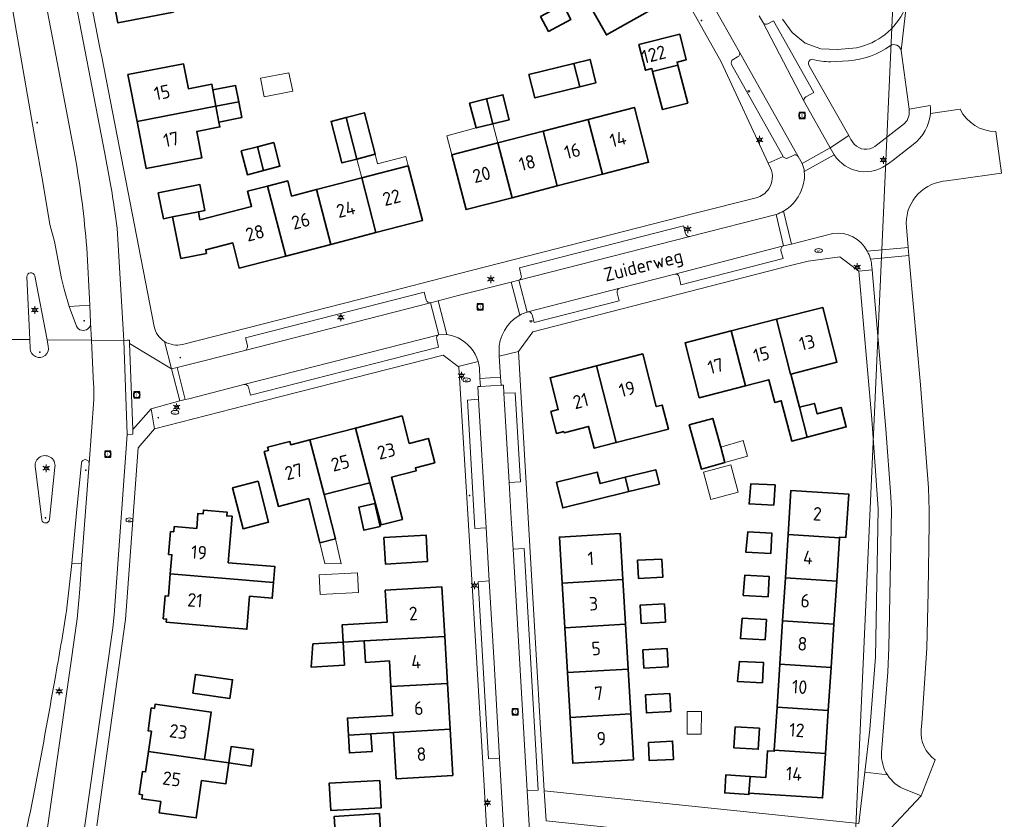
# Model space of a CAD drawing. Header units: metres. Extents: x 140853 to 145288, y 474558 to 480269.
# Tile 326 of 428: x 144942 to 145073, y 478051 to 478158. Entities that reach past the tile are written whole.
import ezdxf
from ezdxf.enums import TextEntityAlignment as Align

# ---------------------------------------------------------------- set-up
doc = ezdxf.new("R2010")
doc.units = ezdxf.units.M
doc.header["$MEASUREMENT"] = 0
for name, color, linetype, lineweight in [('B-WE-GR-GRAS_KRUIDENRIJK-G', 80, 'Continuous', 18), ('B-WE-KL-ET_LS_OV_LICHTMAST-S', 190, 'Continuous', 18), ('B-WE-KL-WATER_BRANDLEIDING_PUT-S', 150, 'Continuous', 18), ('B-WE-KL-WATER_PUT-S', 170, 'Continuous', 18), ('B-WE-OG-BEBOUWING-G', 7, 'Continuous', 35), ('B-WE-OG-BEBOUWING_BIJGEBOUW-G', 7, 'Continuous', 18), ('B-WE-OG-BEBOUWING_HUISNUMMER-T18', 10, 'Continuous', 18), ('B-WE-OG-BEBOUWING_STRAATNAAM-T18', 10, 'Continuous', 18), ('B-WE-OG-HULPLIJN-G', 50, 'Continuous', 18), ('B-WE-OG-TERREIN_ERF-G', 7, 'Continuous', 18), ('B-WE-RI-GWA_RIOOLPUT-S', 30, 'Continuous', 18), ('B-WE-VH-VERHARDING_ASFALT-G', 252, 'Continuous', 18), ('B-WE-VH-VERHARDING_BEDRIJFSVLOERPLAAT-G', 252, 'Continuous', 18), ('B-WE-VH-VERHARDING_BETONSTRAATSTEEN-G', 252, 'Continuous', 18), ('B-WE-VH-VERHARDING_STRAATBAKSTEEN-G', 252, 'Continuous', 18), ('B-WE-VH-VERHARDING_TEGEL-G', 252, 'Continuous', 18), ('X-XX-XX-ALGEMEEN-S', 7, 'Continuous', 18)]:
    doc.layers.add(name, color=color, linetype=linetype, lineweight=lineweight)
doc.styles.add('NLCS-ISO', font='txt')

# ---------------------------------------------------------------- blocks, each defined once
blk = doc.blocks.new('SIE-WEG_AFVALBAK_TYPE_01')
for radius in [0.25, 0.156]:
    blk.add_circle((0, 0), radius)
blk = doc.blocks.new('B-SIE-WEG_LICHTMAST-SO')
at = {"ltscale": 0.1}
for p, q in [((-1.1, 0.63), (-2.19, 1.27)), ((0, 1.27), (0, 2.53)), ((1.1, 0.63), (2.19, 1.27)), ((-1.1, -0.63), (-2.19, -1.27)), ((0, -1.27), (0, -2.53)), ((1.1, -0.63), (2.19, -1.27))]:
    blk.add_line(p, q, dxfattribs=at)
at = {"flags": 128}
for points in [[(-1.16, 0.5), (1.16, 0.5)], [(-1.16, -0.5), (1.16, -0.5)]]:
    blk.add_lwpolyline(points, dxfattribs=at)
at = {"ltscale": 0.1}
blk.add_circle((0, 0), 1.27, dxfattribs=at)
at = {"style": 'NLCS-ISO'}
blk.add_attdef('TYPE', text='', height=1.8, dxfattribs=at).set_placement((0, 2.53), align=Align.BOTTOM_CENTER)
blk = doc.blocks.new('SRI-PUT_INSPECTIE-SO')
at = {"lineweight": -3, "flags": 128}
blk.add_lwpolyline([(-2, -2), (2, -2), (2, 2), (-2, 2)], close=True, dxfattribs=at)
at = {"lineweight": -3, "ltscale": 1.5}
blk.add_circle((0, 0), 2, dxfattribs=at)
at = {"ltscale": 0.1, "style": 'NLCS-ISO'}
blk.add_text('I', height=2.5, dxfattribs=at).set_placement((0, -0.01), align=Align.MIDDLE_CENTER)
blk = doc.blocks.new('SKL-WATERLEIDINGPUT-SO')
at = {"color": 0, "linetype": 'ByBlock', "lineweight": 18}
blk.add_ellipse((0, 0), major_axis=(2.5, 0), ratio=0.54, dxfattribs=at)
at = {"color": 0, "linetype": 'ByBlock', "lineweight": 18, "style": 'NLCS-ISO'}
blk.add_text('wl', height=1.8, dxfattribs=at).set_placement((0, 0), align=Align.MIDDLE_CENTER)
blk = doc.blocks.new('SIE-WEG_STRAATPOT_BRANDKRAAN-SO')
blk.add_ellipse((0, 0), major_axis=(-0.729, 0), ratio=0.685994)
at = {"style": 'NLCS-ISO'}
blk.add_text('BR', height=0.4, dxfattribs=at).set_placement((-0.3, -0.15))

msp = doc.modelspace()

# ---------------------------------------------------------------- linework, layer by layer
at = {"layer": 'B-WE-GR-GRAS_KRUIDENRIJK-G', "ltscale": 0.2, "flags": 128}
for points in [[(144943.667, 478167.885), (144939.421, 478167.145), (144941.315, 478155.978), (144943.851, 478141.448), (144944.758, 478136.276), (144945.739, 478130.409), (144946.356, 478128.143), (144947.298, 478123.23), (144947.646, 478121.78), (144948.316, 478119.469), (144951.05, 478119.648), (144950.653, 478127.311), (144950.653, 478127.311, 0.02413), (144949.112, 478139.375), (144949.112, 478139.375), (144946.376, 478153.83), (144943.667, 478167.885)], [(145057.441, 478154.168, -0.1341297), (145051.878, 478152.136), (145051.878, 478152.136), (145049.558, 478152.038), (145049.558, 478152.038, -0.0832128), (145047.071, 478152.367), (145047.071, 478152.367, 0.6082774), (145046.677, 478151.479), (145046.677, 478151.479), (145051.911, 478142.237), (145052.207, 478141.714), (145052.643, 478141.068), (145052.643, 478141.068, 0.3766049), (145055.399, 478140.774), (145055.399, 478140.774), (145059.34, 478143.824), (145059.34, 478143.824, 0.254853), (145059.925, 478145.736), (145059.925, 478145.736), (145058.864, 478153.535), (145058.864, 478153.535, 0.5303474), (145057.441, 478154.168)]]:
    msp.add_lwpolyline(points, format="xyb", close=True, dxfattribs=at)
msp.add_lwpolyline([(144935.113, 478000), (144943.17, 478034.325), (144949.385, 478077.949), (144949.385, 478077.949, -0.0053286), (144949.726, 478081.893), (144949.726, 478081.893), (144949.971, 478085.256), (144948.68, 478085.32), (144947.971, 478079.04), (144947.971, 478079.04, -0.0049979), (144946.442, 478070.024), (144946.442, 478070.024, -0.0016842), (144943.735, 478055.133), (144943.735, 478055.133, 0.0064156), (144940.841, 478040.468)], format="xyb", dxfattribs=at)
at = {"layer": 'B-WE-OG-BEBOUWING-G', "ltscale": 0.2, "flags": 128}
for points in [[(144967.145, 478166.068), (144953.574, 478163.414), (144954.793, 478157.182), (144962.183, 478158.627), (144962.106, 478159.02), (144962.744, 478159.145), (144964.743, 478162.001), (144964.63, 478162.581), (144969.095, 478163.454), (144968.531, 478166.339), (144967.145, 478166.068)], [(145016.612, 478161.126), (145019.725, 478155.594), (145026.287, 478159.287), (145023.174, 478164.819), (145016.612, 478161.126)], [(145010.975, 478158.049), (145012.035, 478156.072), (145015.005, 478157.664), (145013.951, 478159.629), (145010.975, 478158.049)], [(145029.216, 478151.595), (145029.114, 478151.991), (145030.325, 478152.3), (145029.46, 478155.697), (145024.026, 478154.307), (145024.901, 478150.907), (145025.753, 478151.127), (145025.855, 478150.729), (145029.216, 478151.595)], [(145015.372, 478151.81), (145016.175, 478148.712), (145018.312, 478149.245), (145017.538, 478152.35), (145015.372, 478151.81)], [(144967.829, 478146.114), (144967.429, 478148.275), (144967.279, 478149.04), (144964.168, 478148.434), (144963.522, 478151.752), (144956.131, 478150.313), (144957.346, 478144.073), (144967.829, 478146.114)], [(145015.372, 478151.81), (145009.419, 478150.326), (145010.206, 478147.224), (145016.175, 478148.712), (145015.372, 478151.81)], [(145025.855, 478150.729), (145027.157, 478145.675), (145030.517, 478146.54), (145029.216, 478151.595), (145025.855, 478150.729)], [(144967.829, 478146.114), (144970.847, 478146.702), (144970.427, 478148.859), (144967.429, 478148.275), (144967.829, 478146.114)], [(145003.785, 478147.091), (145001.533, 478146.527), (145002.414, 478143.228), (145004.641, 478143.787), (145003.785, 478147.091)], [(145003.785, 478147.091), (145004.641, 478143.787), (145006.793, 478144.326), (145005.964, 478147.637), (145003.785, 478147.091)], [(144967.829, 478146.114), (144957.346, 478144.073), (144958.562, 478137.83), (144965.953, 478139.269), (144965.272, 478142.764), (144968.344, 478143.362), (144968.218, 478144.01), (144967.829, 478146.114)], [(144968.218, 478144.01), (144971.256, 478144.601), (144970.847, 478146.702), (144967.829, 478146.114), (144968.218, 478144.01)], [(145017.3, 478144.368), (145019.192, 478137.069), (145025.324, 478138.659), (145023.432, 478145.957), (145017.3, 478144.368)], [(144985.121, 478144.623), (144983.12, 478144.104), (144984.555, 478138.581), (144986.551, 478139.098), (144985.121, 478144.623)], [(144985.121, 478144.623), (144986.551, 478139.098), (144988.986, 478139.73), (144987.551, 478145.252), (144985.121, 478144.623)], [(145019.192, 478137.069), (145017.3, 478144.368), (145011.299, 478142.813), (145013.19, 478135.514), (145019.192, 478137.069)], [(145011.299, 478142.813), (145005.297, 478141.257), (145007.189, 478133.958), (145013.19, 478135.514), (145011.299, 478142.813)], [(144973.343, 478140.723), (144971.193, 478140.166), (144972.009, 478137.017), (144974.157, 478137.574), (144973.343, 478140.723)], [(144973.343, 478140.723), (144974.157, 478137.574), (144976.325, 478138.136), (144975.509, 478141.284), (144973.343, 478140.723)], [(145007.189, 478133.958), (145005.297, 478141.257), (144999.166, 478139.668), (145001.057, 478132.369), (145007.189, 478133.958)], [(144987.197, 478136.6), (144989.084, 478129.31), (144995.261, 478130.914), (144993.379, 478138.205), (144987.197, 478136.6)], [(144983.093, 478127.753), (144989.084, 478129.31), (144987.197, 478136.6), (144981.206, 478135.043), (144983.093, 478127.753)], [(144962.061, 478131.409), (144965.493, 478132.093), (144966.368, 478132.268), (144965.692, 478135.692), (144960.168, 478134.6), (144960.847, 478131.167), (144962.061, 478131.409)], [(144965.701, 478131.016), (144965.493, 478132.093), (144962.061, 478131.409), (144963.151, 478125.874), (144966.561, 478126.546), (144966.468, 478127.027), (144970.058, 478127.943), (144970.928, 478124.594), (144977.101, 478126.197), (144974.695, 478135.496), (144972.033, 478134.806), (144972.553, 478132.796), (144965.701, 478131.016)], [(144981.206, 478135.043), (144977.877, 478134.178), (144977.357, 478136.186), (144974.695, 478135.496), (144977.101, 478126.197), (144983.093, 478127.753), (144981.206, 478135.043)], [(145042.31, 478117.785), (145044.193, 478110.49), (145044.24, 478110.502), (145050.351, 478112.077), (145048.458, 478119.372), (145042.31, 478117.785)], [(145045.384, 478106.098), (145044.24, 478110.502), (145044.193, 478110.49), (145042.31, 478117.785), (145036.307, 478116.236), (145038.189, 478108.943), (145041.296, 478109.743), (145042.083, 478106.729), (145042.944, 478106.954), (145044.346, 478101.594), (145046.413, 478102.135), (145045.384, 478106.098)], [(145036.307, 478116.236), (145030.159, 478114.649), (145032.041, 478107.358), (145038.189, 478108.943), (145036.307, 478116.236)], [(145021.013, 478101.394), (145027.947, 478103.182), (145027.119, 478106.39), (145026.345, 478106.19), (145024.539, 478113.191), (145018.38, 478111.603), (145021.013, 478101.394)], [(145018.38, 478111.603), (145012.221, 478110.014), (145013.305, 478105.776), (145012.336, 478105.528), (145013.08, 478102.622), (145014.048, 478102.869), (145014.088, 478102.714), (145017.341, 478103.554), (145018.094, 478100.641), (145021.013, 478101.394), (145018.38, 478111.603)], [(145046.413, 478102.135), (145051.592, 478103.489), (145050.921, 478106.052), (145047.722, 478105.207), (145047.358, 478106.61), (145045.384, 478106.098), (145046.413, 478102.135)], [(144986.366, 478103.335), (144988.287, 478096.055), (144989.767, 478090.447), (144992.609, 478091.182), (144991.157, 478096.797), (144994.449, 478097.648), (144994.344, 478098.055), (144996.9, 478098.716), (144996.066, 478101.94), (144993.51, 478101.279), (144992.564, 478104.938), (144986.366, 478103.335)], [(145035.472, 478098.736), (145034.907, 478100.78), (145033.847, 478104.616), (145030.721, 478103.752), (145032.345, 478097.872), (145035.472, 478098.736)], [(144986.366, 478103.335), (144980.323, 478101.773), (144982.227, 478094.487), (144988.287, 478096.055), (144986.366, 478103.335)], [(144983.707, 478088.602), (144982.227, 478094.487), (144980.323, 478101.773), (144977.761, 478101.11), (144977.651, 478101.536), (144974.679, 478100.767), (144974.789, 478100.341), (144974.247, 478100.201), (144976.132, 478092.911), (144980.161, 478093.953), (144981.638, 478088.082), (144983.707, 478088.602)], [(145022.202, 478096.778), (145018.873, 478095.953), (145018.5, 478097.457), (145013.1, 478096.114), (145013.909, 478092.703), (145022.674, 478094.875), (145022.202, 478096.778)], [(145022.674, 478094.875), (145026.751, 478095.885), (145026.279, 478097.788), (145022.202, 478096.778), (145022.674, 478094.875)], [(144973.42, 478096.248), (144970.031, 478095.372), (144971.434, 478089.95), (144974.822, 478090.827), (144973.42, 478096.248)], [(145041.98, 478093.065), (145042.121, 478095.762), (145038.913, 478095.93), (145038.675, 478093.238), (145041.98, 478093.065)], [(145050.687, 478088.718), (145050.694, 478088.833), (145051.552, 478088.777), (145051.927, 478094.545), (145044.243, 478095.044), (145043.864, 478089.161), (145050.687, 478088.718)], [(144961.754, 478083.94), (144975.477, 478082.805), (144975.651, 478084.908), (144969.452, 478085.42), (144969.963, 478091.599), (144969.265, 478091.657), (144969.307, 478092.155), (144966.167, 478092.415), (144966.126, 478091.916), (144965.429, 478091.974), (144965.264, 478089.981), (144962.274, 478090.228), (144962.217, 478089.535), (144961.788, 478089.57), (144961.536, 478086.52), (144961.965, 478086.485), (144961.754, 478083.94)], [(144989.648, 478090.229), (144988.954, 478093.296), (144986.798, 478092.807), (144987.49, 478089.74), (144989.648, 478090.229)], [(145041.567, 478086.644), (145041.708, 478089.341), (145038.5, 478089.509), (145038.262, 478086.818), (145041.567, 478086.644)], [(144995.947, 478085.576), (144995.742, 478089.09), (144990.152, 478088.765), (144990.356, 478085.251), (144995.947, 478085.576)], [(145013.83, 478082.725), (145021.916, 478083.198), (145021.56, 478089.297), (145013.473, 478088.824), (145013.83, 478082.725)], [(145050.314, 478082.98), (145050.687, 478088.718), (145043.864, 478089.161), (145043.495, 478083.423), (145050.314, 478082.98)], [(145027.08, 478085.917), (145023.864, 478085.747), (145023.993, 478083.32), (145027.209, 478083.491), (145027.08, 478085.917)], [(144975.477, 478082.805), (144961.754, 478083.94), (144961.511, 478080.991), (144961.082, 478081.026), (144960.83, 478077.976), (144961.259, 478077.941), (144961.225, 478077.534), (144968.746, 478076.87), (144971.931, 478076.589), (144972.293, 478080.967), (144975.304, 478080.701), (144975.477, 478082.805)], [(145021.916, 478083.198), (145013.83, 478082.725), (145014.179, 478076.765), (145022.265, 478077.239), (145021.916, 478083.198)], [(145041.197, 478080.906), (145041.339, 478083.603), (145038.13, 478083.771), (145037.893, 478081.079), (145041.197, 478080.906)], [(145049.941, 478077.242), (145050.314, 478082.98), (145043.495, 478083.423), (145043.126, 478077.685), (145049.941, 478077.242)], [(144998.229, 478075.606), (144997.846, 478082.201), (144990.324, 478081.763), (144990.572, 478077.5), (144984.582, 478077.151), (144984.715, 478074.864), (144987.52, 478075.027), (144998.229, 478075.606)], [(145027.428, 478079.958), (145024.213, 478079.787), (145024.342, 478077.36), (145027.557, 478077.531), (145027.428, 478079.958)], [(145040.828, 478075.168), (145040.969, 478077.865), (145037.761, 478078.033), (145037.523, 478075.341), (145040.828, 478075.168)], [(145014.179, 478076.765), (145014.527, 478070.816), (145022.613, 478071.289), (145022.265, 478077.239), (145014.179, 478076.765)], [(145043.126, 478077.685), (145042.757, 478071.957), (145049.569, 478071.514), (145049.941, 478077.242), (145043.126, 478077.685)], [(144991.069, 478068.945), (144998.593, 478069.353), (144998.229, 478075.606), (144987.52, 478075.027), (144987.686, 478072.179), (144990.87, 478072.364), (144991.069, 478068.945)], [(144984.715, 478074.864), (144980.701, 478074.63), (144980.465, 478071.559), (144984.892, 478071.816), (144984.715, 478074.864)], [(145027.905, 478071.581), (145027.777, 478074.008), (145024.561, 478073.837), (145024.69, 478071.41), (145027.905, 478071.581)], [(145014.876, 478064.856), (145022.962, 478065.329), (145022.613, 478071.289), (145014.527, 478070.816), (145014.876, 478064.856)], [(145040.459, 478069.44), (145040.601, 478072.137), (145037.392, 478072.305), (145037.155, 478069.613), (145040.459, 478069.44)], [(145049.197, 478065.776), (145049.569, 478071.514), (145042.757, 478071.957), (145042.388, 478066.219), (145049.197, 478065.776)], [(144964.746, 478068.098), (144969.686, 478067.392), (144970.04, 478069.867), (144965.1, 478070.573), (144964.746, 478068.098)], [(144985.433, 478062.517), (144988.428, 478062.686), (144991.423, 478062.854), (144998.947, 478063.278), (144998.593, 478069.353), (144991.069, 478068.945), (144991.292, 478065.11), (144985.302, 478064.762), (144985.433, 478062.517)], [(145028.125, 478068.048), (145024.91, 478067.877), (145025.039, 478065.451), (145028.254, 478065.621), (145028.125, 478068.048)], [(144958.855, 478060.315), (144966.311, 478059.26), (144967.197, 478065.564), (144959.73, 478066.608), (144959.654, 478066.057), (144959.229, 478066.116), (144958.813, 478063.084), (144959.239, 478063.026), (144958.855, 478060.315)], [(145042.018, 478060.48), (145048.824, 478060.039), (145049.197, 478065.776), (145042.388, 478066.219), (145042.018, 478060.48)], [(145022.962, 478065.329), (145014.876, 478064.856), (145015.233, 478058.757), (145023.319, 478059.23), (145022.962, 478065.329)], [(145036.835, 478063.614), (145036.654, 478060.829), (145039.895, 478060.618), (145040.042, 478063.421), (145036.835, 478063.614)], [(144988.428, 478062.686), (144985.433, 478062.517), (144985.572, 478060.133), (144988.567, 478060.307), (144988.428, 478062.686)], [(144991.423, 478062.854), (144991.782, 478056.697), (144999.304, 478057.134), (144998.947, 478063.278), (144991.423, 478062.854)], [(144969.549, 478058.802), (144972.506, 478058.396), (144972.805, 478060.574), (144969.847, 478060.98), (144969.549, 478058.802)], [(145025.286, 478061.538), (145025.414, 478059.111), (145028.63, 478059.282), (145028.501, 478061.709), (145025.286, 478061.538)], [(144965.921, 478056.487), (144969.156, 478056.029), (144969.549, 478058.802), (144966.311, 478059.26), (144958.855, 478060.315), (144958.472, 478057.604), (144958.046, 478057.662), (144957.629, 478054.631), (144958.055, 478054.572), (144957.98, 478054.029), (144960.487, 478053.67), (144960.289, 478052.185), (144965.218, 478051.49), (144965.921, 478056.487)], [(145048.824, 478060.039), (145042.018, 478060.48), (145042.011, 478060.365), (145041.133, 478060.422), (145040.903, 478056.885), (145038.806, 478057.021), (145038.662, 478054.791), (145048.442, 478054.156), (145048.824, 478060.039)], [(145038.806, 478057.021), (145035.593, 478057.23), (145035.436, 478054.815), (145038.65, 478054.607), (145038.662, 478054.791), (145038.806, 478057.021)], [(144989.584, 478056.449), (144982.854, 478056.099), (144983.106, 478052.471), (144989.773, 478052.818), (144989.584, 478056.449)], [(144999.156, 478042.949), (144998.775, 478049.562), (144991.278, 478049.13), (144991.291, 478048.901), (144989.744, 478048.812), (144989.546, 478052.064), (144983.547, 478051.698), (144983.761, 478048.194), (144989.229, 478048.528), (144989.587, 478042.308), (144991.663, 478042.435), (144991.66, 478042.496), (144999.156, 478042.949)]]:
    msp.add_lwpolyline(points, close=True, dxfattribs=at)
at = {"layer": 'B-WE-OG-BEBOUWING_BIJGEBOUW-G', "ltscale": 0.2, "flags": 128}
for points in [[(144974.244, 478147.364), (144978.034, 478148.102), (144977.52, 478150.562), (144973.764, 478149.831), (144974.244, 478147.364)], [(144999.166, 478139.668), (145005.297, 478141.257), (145004.641, 478143.787), (145002.414, 478143.228), (144998.51, 478142.198), (144999.166, 478139.668)], [(144987.197, 478136.6), (144993.379, 478138.205), (144993.06, 478139.44), (144989.313, 478138.469), (144988.986, 478139.73), (144986.551, 478139.098), (144987.197, 478136.6)], [(145035.472, 478098.736), (145038.472, 478099.572), (145037.891, 478101.657), (145034.907, 478100.78), (145035.472, 478098.736)], [(145033.608, 478093.826), (145037.229, 478094.799), (145036.256, 478098.421), (145032.634, 478097.448), (145033.608, 478093.826)], [(144983.707, 478088.602), (144981.638, 478088.082), (144982.305, 478085.34), (144984.473, 478085.296), (144983.707, 478088.602)], [(144986.64, 478084.059), (144981.538, 478083.794), (144981.656, 478081.21), (144986.775, 478081.477), (144986.64, 478084.059)], [(145032.313, 478062.629), (145032.328, 478065.643), (145030.464, 478065.65), (145030.448, 478062.638), (145032.313, 478062.629)]]:
    msp.add_lwpolyline(points, close=True, dxfattribs=at)
at = {"layer": 'B-WE-OG-HULPLIJN-G'}
msp.add_lwpolyline([(141484.938, 478467.493), (142922.898, 478740.923), (143043.789, 479141.528), (143928.198, 479351.369), (144042.725, 479840.999), (144698.079, 479872.794), (144672.627, 478988.916), (144742.617, 478639.181), (145060.75, 478225.858), (145035.298, 477659.922), (145054.388, 476896.862), (144768.066, 476833.275), (144755.342, 477825.251), (143616.428, 477755.303), (142541.14, 475313.514), (141510.39, 476108.367), (141014.104, 476776.044), (140988.652, 477462.798), (141421.313, 477755.303), (141484.938, 478467.493)], close=True, dxfattribs=at)
at = {"layer": 'B-WE-OG-TERREIN_ERF-G', "ltscale": 0.2, "flags": 128}
for points in [[(144944.378, 478195.13), (144952.452, 478153.668), (144952.644, 478152.686), (144959.624, 478116.841), (144959.624, 478116.841, 0.2066625), (144960.995, 478114.834), (144960.995, 478114.834, 0.2066127), (144963.396, 478114.454), (144963.396, 478114.454), (144989.08, 478121.01), (145000, 478123.819), (145031.331, 478131.861), (145039.615, 478133.94), (145039.615, 478133.94, 0.1857919), (145041.292, 478135.122), (145041.292, 478135.122, 0.2611397), (145041.508, 478137.902), (145041.508, 478137.902), (145041.219, 478138.526), (145034.978, 478152.008), (145015.362, 478186.983)], [(145043.094, 478157.702), (145044.41, 478155.936), (145046.119, 478154.507), (145048.228, 478153.744), (145050.444, 478153.647), (145052.965, 478153.894), (145052.965, 478153.894, 0.2360699), (145059.346, 478158.951)]]:
    msp.add_lwpolyline(points, format="xyb", dxfattribs=at)
for points in [[(145013.571, 478166.529), (145011.609, 478170.015), (145008.777, 478168.421), (145007.698, 478170.338), (145004.909, 478168.769), (145003.83, 478170.686), (145006.619, 478172.256), (145006.766, 478171.994), (145007.245, 478172.264), (145006.202, 478174.117), (145007.907, 478176.593), (145007.417, 478177.464), (145013.98, 478181.157), (145017.093, 478175.625), (145020.133, 478170.222), (145023.174, 478164.819), (145026.287, 478159.287), (145019.725, 478155.594), (145016.612, 478161.126), (145016.576, 478161.19), (145013.958, 478159.694), (145012.686, 478161.92), (145015.337, 478163.391), (145013.571, 478166.529)], [(145013.951, 478159.629), (145015.005, 478157.664), (145012.035, 478156.072), (145010.975, 478158.049), (145013.951, 478159.629)], [(145025.855, 478150.729), (145025.753, 478151.127), (145024.901, 478150.907), (145024.026, 478154.307), (145029.46, 478155.697), (145030.325, 478152.3), (145029.114, 478151.991), (145029.216, 478151.595), (145030.517, 478146.54), (145027.157, 478145.675), (145025.855, 478150.729)], [(145016.175, 478148.712), (145010.206, 478147.224), (145009.419, 478150.326), (145015.372, 478151.81), (145017.538, 478152.35), (145018.312, 478149.245), (145016.175, 478148.712)], [(144970.847, 478146.702), (144971.256, 478144.601), (144968.218, 478144.01), (144968.344, 478143.362), (144965.272, 478142.764), (144965.953, 478139.269), (144958.562, 478137.83), (144957.346, 478144.073), (144956.131, 478150.313), (144963.522, 478151.752), (144964.168, 478148.434), (144967.279, 478149.04), (144967.429, 478148.275), (144970.427, 478148.859), (144970.847, 478146.702)], [(145002.414, 478143.228), (145001.533, 478146.527), (145003.785, 478147.091), (145005.964, 478147.637), (145006.793, 478144.326), (145004.641, 478143.787), (145002.414, 478143.228)], [(145005.297, 478141.257), (145011.299, 478142.813), (145017.3, 478144.368), (145023.432, 478145.957), (145025.324, 478138.659), (145019.192, 478137.069), (145013.19, 478135.514), (145007.189, 478133.958), (145001.057, 478132.369), (144999.166, 478139.668), (145005.297, 478141.257)], [(144985.121, 478144.623), (144987.551, 478145.252), (144988.986, 478139.73), (144986.551, 478139.098), (144984.555, 478138.581), (144983.12, 478144.104), (144985.121, 478144.623)], [(144974.157, 478137.574), (144972.009, 478137.017), (144971.193, 478140.166), (144973.343, 478140.723), (144975.509, 478141.284), (144976.325, 478138.136), (144974.157, 478137.574)], [(144977.877, 478134.178), (144981.206, 478135.043), (144987.197, 478136.6), (144993.379, 478138.205), (144995.261, 478130.914), (144989.084, 478129.31), (144983.093, 478127.753), (144977.101, 478126.197), (144970.928, 478124.594), (144970.058, 478127.943), (144966.468, 478127.027), (144966.561, 478126.546), (144963.151, 478125.874), (144962.061, 478131.409), (144960.847, 478131.167), (144960.168, 478134.6), (144965.692, 478135.692), (144966.368, 478132.268), (144965.493, 478132.093), (144965.701, 478131.016), (144972.553, 478132.796), (144972.033, 478134.806), (144974.695, 478135.496), (144977.357, 478136.186), (144977.877, 478134.178)], [(145054.974, 478104.53), (145053.262, 478124.204), (145050.753, 478126.109), (145046.528, 478125.538), (145044, 478124.887), (145009.933, 478116.123), (145008.024, 478113.516), (145009.883, 478081.508), (145011.443, 478055.117), (145053.248, 478050.732), (145054.058, 478057.567), (145054.731, 478063.251), (145055.49, 478072.868), (145055.837, 478092.568), (145054.974, 478104.53)], [(145038.189, 478108.943), (145032.041, 478107.358), (145030.159, 478114.649), (145036.307, 478116.236), (145042.31, 478117.785), (145048.458, 478119.372), (145050.351, 478112.077), (145044.24, 478110.502), (145045.384, 478106.098), (145047.358, 478106.61), (145047.722, 478105.207), (145050.921, 478106.052), (145051.592, 478103.489), (145046.413, 478102.135), (145044.346, 478101.594), (145042.944, 478106.954), (145042.083, 478106.729), (145041.296, 478109.743), (145038.189, 478108.943)], [(145021.013, 478101.394), (145018.094, 478100.641), (145017.341, 478103.554), (145014.088, 478102.714), (145014.048, 478102.869), (145013.08, 478102.622), (145012.336, 478105.528), (145013.305, 478105.776), (145012.221, 478110.014), (145018.38, 478111.603), (145024.539, 478113.191), (145026.345, 478106.19), (145027.119, 478106.39), (145027.947, 478103.182), (145021.013, 478101.394)], [(144980.323, 478101.773), (144986.366, 478103.335), (144992.564, 478104.938), (144993.51, 478101.279), (144996.066, 478101.94), (144996.9, 478098.716), (144994.344, 478098.055), (144994.449, 478097.648), (144991.157, 478096.797), (144992.609, 478091.182), (144989.767, 478090.447), (144988.287, 478096.055), (144982.227, 478094.487), (144983.707, 478088.602), (144981.638, 478088.082), (144980.161, 478093.953), (144976.132, 478092.911), (144974.247, 478100.201), (144974.789, 478100.341), (144974.679, 478100.767), (144977.651, 478101.536), (144977.761, 478101.11), (144980.323, 478101.773)], [(145034.907, 478100.78), (145035.472, 478098.736), (145032.345, 478097.872), (145030.721, 478103.752), (145033.847, 478104.616), (145034.907, 478100.78)], [(145022.674, 478094.875), (145013.909, 478092.703), (145013.1, 478096.114), (145018.5, 478097.457), (145018.873, 478095.953), (145022.202, 478096.778), (145026.279, 478097.788), (145026.751, 478095.885), (145022.674, 478094.875)], [(144973.42, 478096.248), (144974.822, 478090.827), (144971.434, 478089.95), (144970.031, 478095.372), (144973.42, 478096.248)], [(145042.757, 478071.957), (145043.126, 478077.685), (145043.495, 478083.423), (145043.864, 478089.161), (145044.243, 478095.044), (145051.927, 478094.545), (145051.552, 478088.777), (145050.694, 478088.833), (145050.687, 478088.718), (145050.314, 478082.98), (145049.941, 478077.242), (145049.569, 478071.514), (145049.197, 478065.776), (145048.824, 478060.039), (145048.442, 478054.156), (145038.662, 478054.791), (145038.65, 478054.607), (145035.436, 478054.815), (145035.593, 478057.23), (145038.806, 478057.021), (145040.903, 478056.885), (145041.133, 478060.422), (145042.011, 478060.365), (145042.018, 478060.48), (145042.388, 478066.219), (145042.757, 478071.957)], [(145041.98, 478093.065), (145038.675, 478093.238), (145038.913, 478095.93), (145042.121, 478095.762), (145041.98, 478093.065)], [(144968.746, 478076.87), (144961.225, 478077.534), (144961.259, 478077.941), (144960.83, 478077.976), (144961.082, 478081.026), (144961.511, 478080.991), (144961.754, 478083.94), (144961.965, 478086.485), (144961.536, 478086.52), (144961.788, 478089.57), (144962.217, 478089.535), (144962.274, 478090.228), (144965.264, 478089.981), (144965.429, 478091.974), (144966.126, 478091.916), (144966.167, 478092.415), (144969.307, 478092.155), (144969.265, 478091.657), (144969.963, 478091.599), (144969.452, 478085.42), (144975.651, 478084.908), (144975.477, 478082.805), (144975.304, 478080.701), (144972.293, 478080.967), (144971.931, 478076.589), (144968.746, 478076.87)], [(144988.954, 478093.296), (144989.648, 478090.229), (144987.49, 478089.74), (144986.798, 478092.807), (144988.954, 478093.296)], [(145041.567, 478086.644), (145038.262, 478086.818), (145038.5, 478089.509), (145041.708, 478089.341), (145041.567, 478086.644)], [(144995.947, 478085.576), (144990.356, 478085.251), (144990.152, 478088.765), (144995.742, 478089.09), (144995.947, 478085.576)], [(145013.83, 478082.725), (145013.473, 478088.824), (145021.56, 478089.297), (145021.916, 478083.198), (145022.265, 478077.239), (145022.613, 478071.289), (145022.962, 478065.329), (145023.319, 478059.23), (145015.233, 478058.757), (145014.876, 478064.856), (145014.527, 478070.816), (145014.179, 478076.765), (145013.83, 478082.725)], [(145027.08, 478085.917), (145027.209, 478083.491), (145023.993, 478083.32), (145023.864, 478085.747), (145027.08, 478085.917)], [(145041.197, 478080.906), (145037.893, 478081.079), (145038.13, 478083.771), (145041.339, 478083.603), (145041.197, 478080.906)], [(144998.947, 478063.278), (144999.304, 478057.134), (144991.782, 478056.697), (144991.423, 478062.854), (144988.428, 478062.686), (144988.567, 478060.307), (144985.572, 478060.133), (144985.433, 478062.517), (144985.302, 478064.762), (144991.292, 478065.11), (144991.069, 478068.945), (144990.87, 478072.364), (144987.686, 478072.179), (144987.52, 478075.027), (144984.715, 478074.864), (144984.582, 478077.151), (144990.572, 478077.5), (144990.324, 478081.763), (144997.846, 478082.201), (144998.229, 478075.606), (144998.593, 478069.353), (144998.947, 478063.278)], [(145027.428, 478079.958), (145027.557, 478077.531), (145024.342, 478077.36), (145024.213, 478079.787), (145027.428, 478079.958)], [(145040.828, 478075.168), (145037.523, 478075.341), (145037.761, 478078.033), (145040.969, 478077.865), (145040.828, 478075.168)], [(144984.715, 478074.864), (144984.892, 478071.816), (144980.465, 478071.559), (144980.701, 478074.63), (144984.715, 478074.864)], [(145027.905, 478071.581), (145024.69, 478071.41), (145024.561, 478073.837), (145027.777, 478074.008), (145027.905, 478071.581)], [(145040.459, 478069.44), (145037.155, 478069.613), (145037.392, 478072.305), (145040.601, 478072.137), (145040.459, 478069.44)], [(144964.746, 478068.098), (144965.1, 478070.573), (144970.04, 478069.867), (144969.686, 478067.392), (144964.746, 478068.098)], [(145028.125, 478068.048), (145028.254, 478065.621), (145025.039, 478065.451), (145024.91, 478067.877), (145028.125, 478068.048)], [(144969.549, 478058.802), (144969.156, 478056.029), (144965.921, 478056.487), (144965.218, 478051.49), (144960.289, 478052.185), (144960.487, 478053.67), (144957.98, 478054.029), (144958.055, 478054.572), (144957.629, 478054.631), (144958.046, 478057.662), (144958.472, 478057.604), (144958.855, 478060.315), (144959.239, 478063.026), (144958.813, 478063.084), (144959.229, 478066.116), (144959.654, 478066.057), (144959.73, 478066.608), (144967.197, 478065.564), (144966.311, 478059.26), (144969.549, 478058.802)], [(145036.835, 478063.614), (145040.042, 478063.421), (145039.895, 478060.618), (145036.654, 478060.829), (145036.835, 478063.614)], [(144969.549, 478058.802), (144969.847, 478060.98), (144972.805, 478060.574), (144972.506, 478058.396), (144969.549, 478058.802)], [(145025.286, 478061.538), (145028.501, 478061.709), (145028.63, 478059.282), (145025.414, 478059.111), (145025.286, 478061.538)], [(144989.584, 478056.449), (144989.773, 478052.818), (144983.106, 478052.471), (144982.854, 478056.099), (144989.584, 478056.449)]]:
    msp.add_lwpolyline(points, close=True, dxfattribs=at)
for points in [[(144962.183, 478158.627), (144954.793, 478157.182), (144953.574, 478163.414)], [(145004.995, 478029.161), (145003.44, 478056.567), (145001.623, 478086.838), (145000.093, 478111.446), (145000, 478111.516), (144998.02, 478112.999), (144971.738, 478106.324), (144959.66, 478103.22), (144957.491, 478100.682), (144955.798, 478077.869), (144952.008, 478050.436)], [(144983.761, 478048.194), (144983.547, 478051.698), (144989.546, 478052.064), (144989.744, 478048.812)]]:
    msp.add_lwpolyline(points, dxfattribs=at)
at = {"layer": 'B-WE-VH-VERHARDING_ASFALT-G', "ltscale": 0.2, "flags": 128}
for points in [[(144939.278, 478115.123), (144943.077, 478115.092), (144942.716, 478123.42), (144942.716, 478123.42, -0.9517335), (144943.749, 478123.565), (144943.749, 478123.565), (144945.386, 478115.073), (144951.286, 478115.025), (144951.174, 478117.338), (144951.174, 478117.338, -0.4950775), (144949.969, 478116.325), (144949.969, 478116.325, -0.2270292), (144949.297, 478116.856), (144949.297, 478116.856), (144948.316, 478119.469), (144947.646, 478121.78), (144947.298, 478123.23), (144946.356, 478128.143), (144945.739, 478130.409), (144944.758, 478136.276), (144943.851, 478141.448), (144941.315, 478155.978)], [(144940.841, 478040.468, -0.0064156), (144943.735, 478055.133), (144943.735, 478055.133, 0.0016842), (144946.442, 478070.024), (144946.442, 478070.024, 0.0049979), (144947.971, 478079.04), (144947.971, 478079.04), (144948.68, 478085.32), (144949.343, 478092.534), (144949.954, 478098.675), (144949.954, 478098.675, -0.9661461), (144950.958, 478098.611), (144950.958, 478098.611), (144951.58, 478107.117), (144951.58, 478107.117, 0.0257827), (144951.57, 478109.134), (144951.57, 478109.134), (144951.286, 478115.025), (144945.386, 478115.073), (144945.551, 478114.215), (144945.551, 478114.215, -1.0974943), (144943.129, 478113.897), (144943.129, 478113.897), (144943.077, 478115.092), (144939.278, 478115.123)], [(144943.848, 478097.97, -1.241571), (144946.431, 478098.137)], [(144945.713, 478091.153, -0.8396437), (144944.684, 478091.137)]]:
    msp.add_lwpolyline(points, format="xyb", dxfattribs=at)
for points in [[(144944.684, 478091.137), (144943.848, 478097.97)], [(144946.431, 478098.137), (144945.713, 478091.153)]]:
    msp.add_lwpolyline(points, dxfattribs=at)
at = {"layer": 'B-WE-VH-VERHARDING_BEDRIJFSVLOERPLAAT-G', "ltscale": 0.2, "flags": 128}
msp.add_lwpolyline([(144961.938, 478111.201), (144963.022, 478106.926), (144963.747, 478107.129), (144962.658, 478111.37), (144961.938, 478111.201)], close=True, dxfattribs=at)
at = {"layer": 'B-WE-VH-VERHARDING_BETONSTRAATSTEEN-G', "ltscale": 0.2, "flags": 128}
for points in [[(145059.34, 478143.824), (145055.399, 478140.774), (145055.399, 478140.774, -0.3766049), (145052.643, 478141.068), (145052.643, 478141.068), (145052.207, 478141.714), (145051.911, 478142.237), (145049.452, 478140.582), (145049.974, 478139.656), (145049.974, 478139.656, 0.454106), (145057.331, 478138.599), (145057.331, 478138.599), (145057.813, 478138.958), (145060.496, 478141.044), (145060.496, 478141.044, 0.2092347), (145062.769, 478145.167), (145062.769, 478145.167, 0.0379743), (145062.741, 478146.221), (145062.741, 478146.221), (145059.925, 478145.736), (145059.925, 478145.736, -0.254853), (145059.34, 478143.824)], [(145049.974, 478139.656), (145046.012, 478137.45), (145046.012, 478137.45, -0.2878321), (145043.252, 478132.156), (145043.252, 478132.156), (145044.289, 478127.793), (145049.806, 478129.197), (145049.806, 478129.197, -0.317654), (145054.373, 478126.85), (145054.373, 478126.85), (145059.827, 478127.345), (145059.579, 478130.016), (145059.579, 478130.016, -0.193731), (145060.784, 478134.057), (145060.784, 478134.057, -0.1934218), (145064.451, 478136.138), (145064.451, 478136.138), (145064.912, 478136.2), (145067.485, 478136.555), (145071.242, 478137.073), (145072.196, 478137.205), (145071.456, 478142.745), (145071.456, 478142.745, -0.2832832), (145066.722, 478145.724), (145066.722, 478145.724), (145062.769, 478145.167), (145062.769, 478145.167, -0.2092347), (145060.496, 478141.044), (145060.496, 478141.044), (145057.813, 478138.958), (145057.331, 478138.599), (145057.331, 478138.599, -0.454106), (145049.974, 478139.656)], [(145046.012, 478137.45), (145049.974, 478139.656), (145049.452, 478140.582), (145045.711, 478138.481), (145045.711, 478138.481, -0.1137018), (145046.012, 478137.45)], [(145041.292, 478135.122, -0.1857919), (145039.615, 478133.94), (145039.615, 478133.94), (145031.331, 478131.861), (145000, 478123.819), (144989.08, 478121.01), (144963.396, 478114.454), (144963.396, 478114.454, -0.2066127), (144960.995, 478114.834), (144960.995, 478114.834), (144961.938, 478111.201), (144962.658, 478111.37), (144963.042, 478111.466), (144971.645, 478113.656), (144971.645, 478113.656, 0.4071842), (144972.004, 478114.282), (144972.004, 478114.282), (144971.747, 478115.322), (144995.498, 478121.399), (144995.779, 478120.363), (144995.779, 478120.363, 0.3479248), (144996.335, 478119.987), (144996.335, 478119.987), (144997.365, 478120.259), (145000, 478120.933), (145007.066, 478122.742), (145008.083, 478122.994), (145008.083, 478122.994, 0.3826417), (145008.403, 478123.584), (145008.403, 478123.584), (145008.155, 478124.652), (145029.952, 478130.214), (145030.218, 478129.182), (145030.218, 478129.182, 0.4130026), (145030.803, 478128.809), (145030.803, 478128.809), (145042.285, 478131.732), (145042.285, 478131.732, 0.0326999), (145043.252, 478132.156), (145043.252, 478132.156, 0.2878321), (145046.012, 478137.45), (145046.012, 478137.45, 0.1137018), (145045.711, 478138.481), (145045.711, 478138.481), (145045.182, 478139.417), (145045.182, 478139.417, 0.4093653), (145044.525, 478139.586), (145044.525, 478139.586), (145043.882, 478139.253), (145043.882, 478139.253, -0.4273157), (145043.206, 478139.446), (145043.206, 478139.446), (145041.219, 478138.526), (145041.508, 478137.902), (145041.508, 478137.902, -0.2611397), (145041.292, 478135.122)], [(145043.26, 478127.542), (145044.289, 478127.793), (145043.252, 478132.156), (145043.252, 478132.156, -0.0326999), (145042.285, 478131.732), (145042.285, 478131.732), (145043.26, 478127.542)], [(145030.803, 478128.809, -0.4130026), (145030.218, 478129.182), (145030.218, 478129.182), (145029.952, 478130.214), (145008.155, 478124.652), (145008.403, 478123.584), (145008.403, 478123.584, -0.3826417), (145008.083, 478122.994), (145008.083, 478122.994), (145030.803, 478128.809)], [(145005.446, 478113.528), (145005.484, 478112.883), (145008.024, 478113.516), (145009.933, 478116.123), (145044, 478124.887), (145046.528, 478125.538), (145050.753, 478126.109), (145053.262, 478124.204), (145055.022, 478124.356), (145054.956, 478125.122), (145054.956, 478125.122, 0.0398856), (145054.821, 478125.802), (145054.821, 478125.802, 0.0652067), (145054.373, 478126.85), (145054.373, 478126.85, 0.317654), (145049.806, 478129.197), (145049.806, 478129.197), (145044.289, 478127.793), (145043.26, 478127.542), (145043.26, 478127.542, 0.3882622), (145042.912, 478126.938), (145042.912, 478126.938), (145043.194, 478125.888), (145029.602, 478122.387), (145029.384, 478123.43), (145029.384, 478123.43, 0.4005039), (145028.82, 478123.79), (145028.82, 478123.79), (145021.501, 478121.931), (145021.501, 478121.931, 0.3816924), (145021.14, 478121.315), (145021.14, 478121.315), (145021.426, 478120.26), (145010.093, 478117.35), (145009.838, 478118.39), (145009.838, 478118.39, 0.3942378), (145009.282, 478118.785), (145009.282, 478118.785), (145009.164, 478118.755), (145009.164, 478118.755, 0.0483621), (145008.189, 478118.328), (145008.189, 478118.328, 0.2759356), (145005.446, 478113.528)], [(145042.912, 478126.938, -0.3882622), (145043.26, 478127.542), (145043.26, 478127.542), (145028.82, 478123.79), (145028.82, 478123.79, -0.4005039), (145029.384, 478123.43), (145029.384, 478123.43), (145029.602, 478122.387), (145043.194, 478125.888), (145042.912, 478126.938)], [(145059.827, 478127.345), (145054.373, 478126.85), (145054.373, 478126.85, -0.0652067), (145054.821, 478125.802), (145054.821, 478125.802), (145059.911, 478126.254), (145059.827, 478127.345)], [(145062.286, 478074.066), (145062.47, 478081.543), (145062.615, 478090.702), (145062.613, 478092.361), (145062.495, 478095.366), (145061.436, 478109.077), (145059.996, 478125.293), (145059.911, 478126.254), (145054.821, 478125.802), (145054.821, 478125.802, -0.0398856), (145054.956, 478125.122), (145054.956, 478125.122), (145055.022, 478124.356), (145056.854, 478103.168), (145057.498, 478094.216), (145057.595, 478092.389), (145057.264, 478074.139), (145057.097, 478070.884), (145056.261, 478060.197), (145056.261, 478060.197, 0.1573814), (145057.063, 478057.211), (145057.063, 478057.211, 0.1579119), (145059.461, 478055.258), (145059.461, 478055.258), (145061.533, 478054.42), (145063.409, 478059.216), (145063.409, 478059.216, -0.272082), (145061.543, 478063.23), (145061.543, 478063.23), (145061.611, 478064.112), (145062.286, 478074.066)], [(144945.386, 478115.073), (144943.749, 478123.565), (144943.749, 478123.565, 0.9517335), (144942.716, 478123.42), (144942.716, 478123.42), (144943.077, 478115.092), (144943.129, 478113.897), (144943.129, 478113.897, 1.0974943), (144945.551, 478114.215), (144945.551, 478114.215), (144945.386, 478115.073)], [(145053.262, 478124.204), (145054.974, 478104.53), (145055.837, 478092.568), (145055.49, 478072.868), (145054.731, 478063.251), (145054.058, 478057.567), (145057.063, 478057.211), (145057.063, 478057.211, -0.1573814), (145056.261, 478060.197), (145056.261, 478060.197), (145057.097, 478070.884), (145057.264, 478074.139), (145057.595, 478092.389), (145057.498, 478094.216), (145056.854, 478103.168), (145055.022, 478124.356), (145053.262, 478124.204)], [(145002.836, 478111.325), (145002.912, 478109.93), (145005.647, 478110.092), (145005.484, 478112.883), (145005.446, 478113.528), (145005.446, 478113.528, -0.2759356), (145008.189, 478118.328), (145008.189, 478118.328), (145007.066, 478122.742), (145000, 478120.933), (144997.365, 478120.259), (144998.507, 478115.753), (144998.507, 478115.753, -0.077788), (145000, 478115.309), (145000, 478115.309, -0.2136811), (145002.665, 478112.18), (145002.665, 478112.18, -0.0431849), (145002.836, 478111.325)], [(145009.164, 478118.755), (145008.083, 478122.994), (145007.066, 478122.742), (145008.189, 478118.328), (145008.189, 478118.328, -0.0483621), (145009.164, 478118.755)], [(144995.779, 478120.363), (144995.498, 478121.399), (144971.747, 478115.322), (144972.004, 478114.282), (144972.004, 478114.282, -0.4071842), (144971.645, 478113.656), (144971.645, 478113.656), (144996.335, 478119.987), (144996.335, 478119.987, -0.3479248), (144995.779, 478120.363)], [(145010.093, 478117.35), (145021.426, 478120.26), (145021.14, 478121.315), (145021.14, 478121.315, -0.3816924), (145021.501, 478121.931), (145021.501, 478121.931), (145009.282, 478118.785), (145009.282, 478118.785, -0.3942378), (145009.838, 478118.39), (145009.838, 478118.39), (145010.093, 478117.35)], [(144948.316, 478119.469), (144949.297, 478116.856), (144949.297, 478116.856, 0.2270292), (144949.969, 478116.325), (144949.969, 478116.325, 0.4950775), (144951.174, 478117.338), (144951.174, 478117.338), (144951.05, 478119.648), (144948.316, 478119.469)], [(144959.66, 478103.22), (144971.738, 478106.324), (144998.02, 478112.999), (145000, 478111.516), (145002.665, 478112.18), (145002.665, 478112.18, 0.2136811), (145000, 478115.309), (145000, 478115.309, 0.077788), (144998.507, 478115.753), (144998.507, 478115.753), (144997.432, 478115.735), (144997.432, 478115.735, 0.3695427), (144997.159, 478115.126), (144997.159, 478115.126), (144997.414, 478114.097), (144972.422, 478107.696), (144972.152, 478108.766), (144972.152, 478108.766, 0.3834701), (144971.527, 478109.104), (144971.527, 478109.104), (144964.209, 478107.228), (144963.747, 478107.129), (144963.022, 478106.926), (144959.214, 478105.905), (144959.66, 478103.22)], [(144997.432, 478115.735), (144971.527, 478109.104), (144971.527, 478109.104, -0.3834701), (144972.152, 478108.766), (144972.152, 478108.766), (144972.422, 478107.696), (144997.414, 478114.097), (144997.159, 478115.126), (144997.159, 478115.126, -0.3695427), (144997.432, 478115.735)], [(144944.684, 478091.137, 0.8396437), (144945.713, 478091.153), (144945.713, 478091.153), (144946.431, 478098.137), (144946.431, 478098.137, 1.241571), (144943.848, 478097.97), (144943.848, 478097.97), (144944.684, 478091.137)], [(144948.68, 478085.32), (144949.971, 478085.256), (144950.958, 478098.611), (144950.958, 478098.611, 0.9661461), (144949.954, 478098.675), (144949.954, 478098.675), (144949.343, 478092.534), (144948.68, 478085.32)], [(145059.461, 478055.258, -0.1579119), (145057.063, 478057.211), (145057.063, 478057.211), (145054.058, 478057.567), (145053.248, 478050.732), (145011.443, 478055.117), (145011.708, 478051.105), (145043.401, 478047.804), (145052.795, 478046.825), (145052.335, 478043.129), (145069.666, 478036.15), (145070.885, 478033.517), (145072.59, 478038.859), (145070.44, 478037.962), (145058.107, 478042.936), (145058.107, 478042.936, -0.5266604), (145056.813, 478049.365), (145056.813, 478049.365), (145061.533, 478054.42), (145059.461, 478055.258)]]:
    msp.add_lwpolyline(points, format="xyb", close=True, dxfattribs=at)
for points in [[(145021.501, 478121.931), (145028.82, 478123.79), (145043.26, 478127.542), (145042.285, 478131.732), (145030.803, 478128.809), (145008.083, 478122.994), (145009.164, 478118.755), (145009.282, 478118.785), (145021.501, 478121.931)], [(144963.747, 478107.129), (144964.209, 478107.228), (144971.527, 478109.104), (144997.432, 478115.735), (144996.335, 478119.987), (144971.645, 478113.656), (144963.042, 478111.466), (144962.658, 478111.37), (144963.747, 478107.129)], [(144996.335, 478119.987), (144997.432, 478115.735), (144998.507, 478115.753), (144997.365, 478120.259), (144996.335, 478119.987)], [(144956.334, 478115.016), (144956.012, 478115.005), (144955.585, 478114.99), (144956.022, 478102.469), (144956.78, 478102.503), (144956.769, 478103.127), (144956.35, 478114.566), (144956.334, 478115.016)], [(144959.214, 478105.905), (144963.022, 478106.926), (144961.938, 478111.201), (144956.35, 478114.566), (144956.769, 478103.127), (144959.214, 478105.905)], [(145002.912, 478109.93), (145002.977, 478108.867), (145005.712, 478109.035), (145005.647, 478110.092), (145002.912, 478109.93)], [(145006.802, 478096.094), (145008.286, 478096.182), (145007.588, 478108.033), (145006.104, 478107.945), (145006.802, 478096.094)], [(145002.715, 478107.152), (145001.246, 478107.028), (145002.24, 478089.958), (145003.727, 478090.044), (145002.715, 478107.152)], [(145007.323, 478087.228), (145009.179, 478055.103), (145010.654, 478055.178), (145008.787, 478087.299), (145007.323, 478087.228)], [(145004.129, 478083.007), (145002.664, 478082.904), (145004.027, 478059.328), (145005.514, 478059.434), (145004.791, 478072.061), (145004.129, 478083.007)]]:
    msp.add_lwpolyline(points, close=True, dxfattribs=at)
for points in [[(144940.05, 478000), (144941.76, 478007.396), (144945.923, 478024.821), (144948.044, 478033.919), (144954.125, 478076.766), (144954.282, 478078.502), (144956.022, 478102.469), (144955.585, 478114.99), (144951.286, 478115.025), (144951.57, 478109.134), (144951.57, 478109.134, -0.0257827), (144951.58, 478107.117), (144951.58, 478107.117), (144950.958, 478098.611), (144949.971, 478085.256), (144949.726, 478081.893), (144949.726, 478081.893, 0.0053286), (144949.385, 478077.949), (144949.385, 478077.949), (144943.17, 478034.325), (144935.113, 478000)], [(145006.173, 478048.13), (145005.514, 478059.434), (145004.027, 478059.328), (145002.664, 478082.904), (145004.129, 478083.007), (145003.727, 478090.044), (145002.24, 478089.958), (145001.246, 478107.028), (145002.715, 478107.152), (145002.611, 478108.845), (145002.977, 478108.867), (145002.912, 478109.93), (145002.912, 478109.93), (145002.836, 478111.325), (145002.836, 478111.325, 0.0431849), (145002.665, 478112.18), (145002.665, 478112.18), (145000, 478111.516), (145000.093, 478111.446), (145001.623, 478086.838), (145003.44, 478056.567), (145004.995, 478029.161)]]:
    msp.add_lwpolyline(points, format="xyb", dxfattribs=at)
for points in [[(145011.708, 478051.105), (145011.443, 478055.117), (145011.443, 478055.117), (145009.883, 478081.508), (145008.024, 478113.516), (145005.484, 478112.883), (145005.647, 478110.092), (145005.712, 478109.035), (145006.038, 478109.051), (145006.104, 478107.945), (145007.588, 478108.033), (145008.286, 478096.182), (145006.802, 478096.094), (145007.07, 478091.303), (145007.323, 478087.228), (145008.787, 478087.299), (145010.654, 478055.178), (145009.179, 478055.103), (145009.79, 478044.44)], [(145009.79, 478044.44), (145009.179, 478055.103), (145007.323, 478087.228), (145007.07, 478091.303), (145006.802, 478096.094), (145006.104, 478107.945), (145006.038, 478109.051), (145005.712, 478109.035), (145002.977, 478108.867), (145002.611, 478108.845), (145002.715, 478107.152), (145003.727, 478090.044), (145004.129, 478083.007), (145004.791, 478072.061), (145005.514, 478059.434), (145005.514, 478059.434), (145006.173, 478048.13)], [(144952.008, 478050.436), (144955.798, 478077.869), (144957.491, 478100.682), (144959.66, 478103.22), (144959.214, 478105.905), (144956.769, 478103.127), (144956.78, 478102.503), (144956.022, 478102.469), (144954.282, 478078.502), (144954.282, 478078.502), (144954.125, 478076.766), (144948.044, 478033.919)]]:
    msp.add_lwpolyline(points, dxfattribs=at)
at = {"layer": 'B-WE-VH-VERHARDING_STRAATBAKSTEEN-G', "ltscale": 0.2, "flags": 128}
for points in [[(145015.362, 478186.983), (145034.978, 478152.008), (145041.219, 478138.526), (145043.206, 478139.446), (145036.352, 478151.655), (145036.352, 478151.655, -0.3893873), (145036.542, 478152.333), (145036.542, 478152.333), (145037.145, 478152.684), (145037.145, 478152.684, 0.4282907), (145037.388, 478153.298), (145037.388, 478153.298), (145034.375, 478158.642)], [(144943.667, 478167.885), (144946.376, 478153.83), (144949.112, 478139.375), (144949.112, 478139.375, -0.02413), (144950.653, 478127.311), (144950.653, 478127.311), (144951.05, 478119.648), (144951.174, 478117.338), (144951.286, 478115.025), (144951.286, 478115.025), (144955.585, 478114.99), (144954.701, 478129.907), (144954.389, 478132.137), (144954.389, 478132.137, 0.0118308), (144953.07, 478139.82), (144953.07, 478139.82), (144948.488, 478163.528)], [(145039.994, 478158.148), (145040.487, 478157.271), (145040.487, 478157.271, 0.3954388), (145041.187, 478157.062), (145041.187, 478157.062), (145041.914, 478157.471), (145047.274, 478147.93), (145046.232, 478147.357), (145046.232, 478147.357, 0.3965772), (145045.992, 478146.751), (145045.992, 478146.751), (145046.039, 478146.662), (145049.452, 478140.582), (145051.911, 478142.237), (145046.677, 478151.479), (145046.677, 478151.479, -0.6082774), (145047.071, 478152.367), (145047.071, 478152.367, 0.0832128), (145049.558, 478152.038), (145049.558, 478152.038), (145051.878, 478152.136), (145051.878, 478152.136, 0.1341297), (145057.441, 478154.168), (145057.441, 478154.168, -0.5303474), (145058.864, 478153.535), (145058.864, 478153.535), (145059.58, 478159.717)], [(145059.346, 478158.951, -0.2360699), (145052.965, 478153.894), (145052.965, 478153.894), (145050.444, 478153.647), (145048.228, 478153.744), (145046.119, 478154.507), (145044.41, 478155.936), (145043.094, 478157.702)]]:
    msp.add_lwpolyline(points, format="xyb", dxfattribs=at)
msp.add_lwpolyline([(145034.375, 478158.642), (145037.388, 478153.298), (145045.182, 478139.417), (145045.711, 478138.481), (145049.452, 478140.582), (145046.039, 478146.662), (145045.992, 478146.751), (145040.487, 478157.271), (145039.994, 478158.148)], dxfattribs=at)
for points in [[(145046.232, 478147.357), (145047.274, 478147.93), (145041.914, 478157.471), (145041.187, 478157.062), (145041.187, 478157.062, -0.3954388), (145040.487, 478157.271), (145040.487, 478157.271), (145045.992, 478146.751), (145045.992, 478146.751, -0.3965772), (145046.232, 478147.357)], [(145045.182, 478139.417), (145037.388, 478153.298), (145037.388, 478153.298, -0.4282907), (145037.145, 478152.684), (145037.145, 478152.684), (145036.542, 478152.333), (145036.542, 478152.333, 0.3893873), (145036.352, 478151.655), (145036.352, 478151.655), (145043.206, 478139.446), (145043.206, 478139.446, 0.4273157), (145043.882, 478139.253), (145043.882, 478139.253), (145044.525, 478139.586), (145044.525, 478139.586, -0.4093653), (145045.182, 478139.417)]]:
    msp.add_lwpolyline(points, format="xyb", close=True, dxfattribs=at)
at = {"layer": 'B-WE-VH-VERHARDING_TEGEL-G', "ltscale": 0.2, "flags": 128}
msp.add_lwpolyline([(144948.488, 478163.528), (144953.07, 478139.82), (144953.07, 478139.82, -0.0118308), (144954.389, 478132.137), (144954.389, 478132.137), (144954.701, 478129.907), (144955.585, 478114.99), (144956.012, 478115.005), (144956.334, 478115.016), (144956.35, 478114.566), (144961.938, 478111.201), (144960.995, 478114.834), (144960.995, 478114.834, -0.2066625), (144959.624, 478116.841), (144959.624, 478116.841), (144952.644, 478152.686), (144952.452, 478153.668), (144944.378, 478195.13)], format="xyb", dxfattribs=at)

# ---------------------------------------------------------------- block references
at = {"layer": 'B-WE-KL-ET_LS_OV_LICHTMAST-S', "xscale": 0.2, "yscale": 0.2, "zscale": 0.2}
for p in [(145040.078, 478141.657), (145056.516, 478138.962), (145030.525, 478129.765), (145053.049, 478124.726), (145004.352, 478123.117), (144943.747, 478119.023), (144984.416, 478118.057), (145000.457, 478110.286), (144962.603, 478106.106), (144945.274, 478097.987), (145002.19, 478082.404), (144946.996, 478068.325), (145003.892, 478053.524)]:
    msp.add_blockref('B-SIE-WEG_LICHTMAST-SO', p, dxfattribs=at)
at = {"layer": 'B-WE-KL-WATER_BRANDLEIDING_PUT-S', "xscale": 0.2, "yscale": 0.2, "zscale": 0.2}
for p in [(145038.64, 478148.099), (145009.695, 478117.528)]:
    msp.add_blockref('SIE-WEG_STRAATPOT_BRANDKRAAN-SO', p, dxfattribs=at)
at = {"layer": 'B-WE-KL-WATER_PUT-S', "xscale": 0.2, "yscale": 0.2, "zscale": 0.2}
for p in [(145047.92, 478126.913), (145001.138, 478109.728), (144962.396, 478105.407), (144956.336, 478091.117)]:
    msp.add_blockref('SKL-WATERLEIDINGPUT-SO', p, dxfattribs=at)
at = {"layer": 'B-WE-RI-GWA_RIOOLPUT-S', "xscale": 0.2, "yscale": 0.2, "zscale": 0.2}
for p in [(145045.709, 478144.903), (145002.939, 478119.453), (144957.304, 478107.725), (144953.453, 478099.869), (145007.591, 478065.608)]:
    msp.add_blockref('SRI-PUT_INSPECTIE-SO', p, dxfattribs=at)
at = {"layer": 'X-XX-XX-ALGEMEEN-S', "xscale": 0.2, "yscale": 0.2, "zscale": 0.2}
for p in [(145032.348, 478157.514), (144944.06, 478143.936), (144950.308, 478117.599), (144944.419, 478113.423), (144963.085, 478112.695), (144960.163, 478104.713), (144950.535, 478097.737), (145001.535, 478094.366), (144945.166, 478091.4)]:
    msp.add_blockref('SIE-WEG_AFVALBAK_TYPE_01', p, dxfattribs=at)

# ---------------------------------------------------------------- texts
at = {"layer": 'B-WE-OG-BEBOUWING_HUISNUMMER-T18', "style": 'NLCS-ISO'}
for s, rotation, p in [('122', 14.3, (145026.016, 478153.011)), ('15', 11, (144960.665, 478147.957)), ('17', 11, (144961.88, 478141.716)), ('14', 14.5, (145021.254, 478141.736)), ('16', 14.5, (145015.188, 478140.164)), ('18', 14.5, (145009.186, 478138.608)), ('20', 14.5, (145003.119, 478137.036)), ('22', 14.5, (144991.166, 478133.983)), ('24', 14.6, (144985.082, 478132.403)), ('26', 14.5, (144979.091, 478130.847)), ('28', 14.5, (144973.009, 478129.267)), ('13', 14.5, (145046.384, 478114.705)), ('15', 14.5, (145040.308, 478113.137)), ('17', 14.5, (145034.233, 478111.569)), ('19', 14.5, (145022.458, 478108.524)), ('21', 14.5, (145016.3, 478106.935)), ('23', 14.5, (144990.467, 478100.264)), ('27', 14.5, (144978.176, 478097.54)), ('25', 14.5, (144984.346, 478098.681)), ('2', 356.3, (145047.748, 478091.921)), ('19', 355.3, (144965.572, 478086.791)), ('1', 3.3, (145017.645, 478086.008)), ('4', 356.3, (145046.509, 478086.109)), ('21', 355.3, (144965.048, 478080.444)), ('3', 3.3, (145017.998, 478079.979)), ('6', 356.3, (145046.136, 478080.371)), ('2', 3.3, (144994.044, 478078.671)), ('8', 356.3, (145045.763, 478074.638)), ('5', 3.3, (145018.346, 478074.024)), ('4', 3.3, (144994.418, 478072.247)), ('7', 3.3, (145018.695, 478068.07)), ('10', 356.3, (145045.391, 478068.904)), ('6', 3.3, (144994.777, 478066.083)), ('23', 352.2, (144962.835, 478062.972)), ('12', 356.3, (145045.019, 478063.167)), ('9', 3.3, (145019.048, 478062.04)), ('8', 3.3, (144995.132, 478059.974)), ('14', 356.3, (145044.641, 478057.357)), ('25', 352.2, (144961.949, 478056.683))]:
    msp.add_text(s, height=1.8, rotation=rotation, dxfattribs=at).set_placement(p, align=Align.MIDDLE_CENTER)
at = {"layer": 'B-WE-OG-BEBOUWING_STRAATNAAM-T18', "style": 'NLCS-ISO'}
msp.add_text('Zuiderweg', height=1.8, rotation=14.2, dxfattribs=at).set_placement((145024.615, 478124.973), align=Align.MIDDLE_CENTER)

doc.saveas('drawing.dxf')
